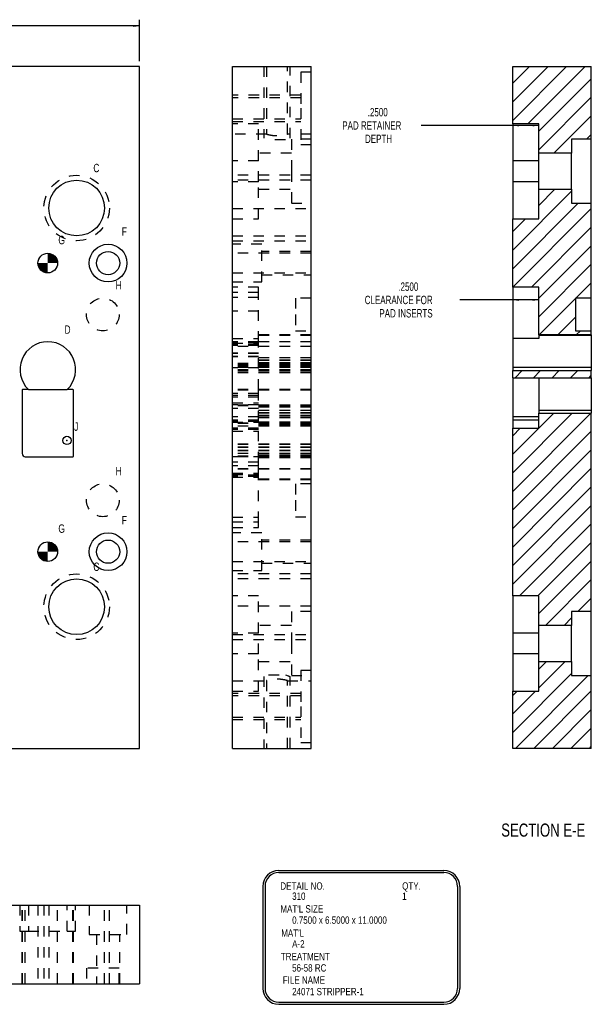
# Model space of a CAD drawing. Header units: inches. Extents: x 1880 to 2363, y -453 to -54.
# Tile 1004 of 1056: x 2233.18 to 2238.63, y -300.63 to -291.25. Entities that reach past the tile are written whole.
import ezdxf

# ---------------------------------------------------------------- set-up
doc = ezdxf.new("R2010")
doc.units = ezdxf.units.IN
doc.header["$LTSCALE"] = 0.5
doc.header["$MEASUREMENT"] = 0
doc.linetypes.add('HIDDEN', pattern=[0.225, 0.15, -0.075])
for name, color, linetype in [('SID-M-D', 42, 'Continuous'), ('SID-M-F', 202, 'Continuous'), ('SID-M-H', 4, 'HIDDEN'), ('SID-M-M', 233, 'Continuous'), ('SID-M-S', 105, 'Continuous')]:
    doc.layers.add(name, color=color, linetype=linetype)
doc.styles.add('SLDTEXTSTYLE0', font='TXT', dxfattribs={"width": 0.595745})

msp = doc.modelspace()

# ---------------------------------------------------------------- hatches: boundary and pattern name
at = {"layer": 'SID-M-F'}
h = msp.add_hatch(color=256, dxfattribs=at)
edge = h.paths.add_edge_path(flags=0)
edge.add_arc((2233.4447, -293.56686), 0.09375, 0, 90)
edge.add_line((2233.4447, -293.47311), (2233.4447, -293.56686))
edge.add_line((2233.4447, -293.56686), (2233.53845, -293.56686))
h = msp.add_hatch(color=256, dxfattribs=at)
edge = h.paths.add_edge_path(flags=0)
edge.add_arc((2233.4447, -293.56686), 0.09375, 180, 270)
edge.add_line((2233.4447, -293.66061), (2233.4447, -293.56686))
edge.add_line((2233.4447, -293.56686), (2233.35095, -293.56686))
h = msp.add_hatch(color=256, dxfattribs=at)
edge = h.paths.add_edge_path(flags=0)
edge.add_arc((2233.4447, -296.31686), 0.09375, 0, 90)
edge.add_line((2233.4447, -296.22311), (2233.4447, -296.31686))
edge.add_line((2233.4447, -296.31686), (2233.53845, -296.31686))
h = msp.add_hatch(color=256, dxfattribs=at)
edge = h.paths.add_edge_path(flags=0)
edge.add_arc((2233.4447, -296.31686), 0.09375, 180, 270)
edge.add_line((2233.4447, -296.41061), (2233.4447, -296.31686))
edge.add_line((2233.4447, -296.31686), (2233.35095, -296.31686))

# ---------------------------------------------------------------- linework, layer by layer
at = {"color": 0, "linetype": 'Continuous', "lineweight": 0}
for centre in [(2233.4447, -293.56686), (2233.4447, -296.31686)]:
    msp.add_circle(centre, 0.09375, dxfattribs=at)
at = {"layer": 'SID-M-D'}
for p, q in [((2234.3197, -291.30727), (2229.48487, -291.30727)), ((2234.3197, -291.64186), (2234.3197, -291.24727)), ((2237.87948, -292.25513), (2237.00548, -292.25513)), ((2238.12948, -292.25513), (2237.87948, -292.25513)), ((2237.87948, -293.91768), (2237.37467, -293.91768)), ((2238.12948, -293.91768), (2237.87948, -293.91768))]:
    msp.add_line(p, q, dxfattribs=at)
for points in [[(2234.3197, -291.30727), (2234.2597, -291.29804), (2234.2597, -291.31651)], [(2237.87948, -292.25513), (2237.93948, -292.26436), (2237.93948, -292.2459)], [(2238.12948, -292.25513), (2238.06948, -292.2459), (2238.06948, -292.26436)], [(2237.87948, -293.91768), (2237.93948, -293.92691), (2237.93948, -293.90845)], [(2238.12948, -293.91768), (2238.06948, -293.90845), (2238.06948, -293.92691)]]:
    msp.add_solid(points, dxfattribs=at)
at = {"layer": 'SID-M-F', "linetype": 'Continuous'}
for p, q in [((2237.87948, -291.85296), (2238.04058, -291.69186)), ((2237.87948, -292.02974), (2238.21736, -291.69186)), ((2237.87948, -292.20652), (2238.39414, -291.69186)), ((2238.02441, -292.23836), (2238.57091, -291.69186)), ((2238.12948, -292.31007), (2238.62948, -291.81007)), ((2238.12948, -292.48685), (2238.62948, -291.98685)), ((2238.27324, -292.51986), (2238.62948, -292.16362)), ((2238.58252, -292.38736), (2238.62948, -292.3404)), ((2237.87948, -293.44395), (2238.44148, -292.88195)), ((2238.12948, -293.01718), (2238.2828, -292.86386)), ((2237.87948, -293.62073), (2238.50385, -292.99636)), ((2237.88063, -293.79636), (2238.62948, -293.04751)), ((2237.87948, -293.26718), (2238.0013, -293.14536)), ((2238.0574, -293.79636), (2238.62948, -293.22428)), ((2238.12948, -293.90106), (2238.62948, -293.40106)), ((2238.12948, -294.07784), (2238.62948, -293.57784)), ((2238.48157, -293.90252), (2238.62948, -293.75461)), ((2238.13223, -294.25186), (2238.47948, -293.90461)), ((2238.30901, -294.25186), (2238.47948, -294.08139)), ((2238.48579, -294.25186), (2238.52665, -294.211)), ((2237.90174, -294.65913), (2237.96901, -294.59186)), ((2238.07852, -294.65913), (2238.14579, -294.59186)), ((2238.25529, -294.65913), (2238.32256, -294.59186)), ((2238.43207, -294.65913), (2238.49934, -294.59186)), ((2238.60885, -294.65913), (2238.62948, -294.6385)), ((2237.87948, -295.56527), (2238.44789, -294.99686)), ((2237.87948, -295.74205), (2238.62467, -294.99686)), ((2238.12948, -295.1385), (2238.27112, -294.99686)), ((2237.87948, -295.21172), (2237.95184, -295.13936)), ((2237.87948, -295.3885), (2238.12862, -295.13936)), ((2237.87948, -295.91883), (2238.62948, -295.16883)), ((2237.87948, -296.0956), (2238.62948, -295.3456)), ((2237.87948, -296.27238), (2238.62948, -295.52238)), ((2237.87948, -296.44916), (2238.62948, -295.69916)), ((2237.87948, -296.62593), (2238.62948, -295.87593)), ((2237.94383, -296.73836), (2238.62948, -296.05271)), ((2238.12061, -296.73836), (2238.62948, -296.22949)), ((2238.12948, -296.90626), (2238.62948, -296.40626)), ((2238.19266, -297.01986), (2238.62948, -296.58304)), ((2238.50194, -296.88736), (2238.62948, -296.75982)), ((2238.36944, -297.01986), (2238.44148, -296.94782)), ((2238.12948, -297.43659), (2238.20221, -297.36386)), ((2238.12948, -297.61337), (2238.37899, -297.36386)), ((2237.87948, -298.04015), (2238.44148, -297.47815)), ((2237.90454, -298.19186), (2238.60004, -297.49636)), ((2237.87948, -297.68659), (2237.92071, -297.64536)), ((2237.87948, -297.86337), (2238.09749, -297.64536)), ((2238.08132, -298.19186), (2238.62948, -297.6437)), ((2238.2581, -298.19186), (2238.62948, -297.82048)), ((2238.43487, -298.19186), (2238.62948, -297.99725)), ((2238.61165, -298.19186), (2238.62948, -298.17403))]:
    msp.add_line(p, q, dxfattribs=at)
at = {"layer": 'SID-M-H'}
for p, q in [((2235.50598, -291.69186), (2235.50598, -292.37754)), ((2235.53048, -291.69186), (2235.53048, -292.3379)), ((2235.73148, -292.33756), (2235.73148, -291.69186)), ((2235.75598, -292.37754), (2235.75598, -291.69186)), ((2235.85948, -291.74811), (2235.85948, -292.09186)), ((2235.95598, -291.74811), (2235.85948, -291.74811)), ((2235.85948, -291.96686), (2235.20598, -291.96686)), ((2235.85948, -291.99136), (2235.20598, -291.99136)), ((2235.85948, -292.09186), (2235.85948, -292.43561)), ((2235.20598, -292.19236), (2235.85948, -292.19236)), ((2235.20598, -292.21686), (2235.85948, -292.21686)), ((2235.45598, -292.23836), (2235.20598, -292.23836)), ((2235.45598, -292.59186), (2235.45598, -292.23836)), ((2235.53181, -292.33753), (2235.20598, -292.33753)), ((2235.53684, -292.33925), (2235.53199, -292.33795)), ((2235.95598, -292.33753), (2235.73137, -292.33753)), ((2235.75434, -292.37754), (2235.75484, -292.37735)), ((2235.76798, -292.38736), (2235.76798, -292.69186)), ((2235.95598, -292.38736), (2235.76798, -292.38736)), ((2235.85948, -292.43561), (2235.95598, -292.43561)), ((2235.76798, -292.51986), (2235.45598, -292.51986)), ((2235.45598, -292.59186), (2235.20598, -292.59186)), ((2235.45598, -292.59186), (2235.20598, -292.59186)), ((2235.45598, -292.59186), (2235.20598, -292.59186)), ((2235.45598, -292.59186), (2235.20598, -292.59186)), ((2235.45598, -292.59186), (2235.20598, -292.59186)), ((2235.45598, -292.59186), (2235.20598, -292.59186)), ((2235.45598, -292.59186), (2235.20598, -292.59186)), ((2235.45598, -292.59186), (2235.20598, -292.59186)), ((2235.45598, -292.59186), (2235.20598, -292.59186)), ((2235.45598, -292.59186), (2235.20598, -292.59186)), ((2235.45598, -292.79186), (2235.45598, -292.59186)), ((2235.95598, -292.72936), (2235.20598, -292.72936)), ((2235.76798, -292.69186), (2235.76798, -292.99636)), ((2235.95598, -292.77621), (2235.20598, -292.77621)), ((2235.45598, -292.79186), (2235.20598, -292.79186)), ((2235.45598, -292.79186), (2235.20598, -292.79186)), ((2235.45598, -292.79186), (2235.20598, -292.79186)), ((2235.45598, -292.79186), (2235.20598, -292.79186)), ((2235.45598, -292.79186), (2235.20598, -292.79186)), ((2235.45598, -292.79186), (2235.20598, -292.79186)), ((2235.45598, -292.79186), (2235.20598, -292.79186)), ((2235.45598, -292.79186), (2235.20598, -292.79186)), ((2235.45598, -292.79186), (2235.20598, -292.79186)), ((2235.45598, -292.79186), (2235.20598, -292.79186)), ((2235.45598, -293.14536), (2235.45598, -292.79186)), ((2235.45598, -292.86386), (2235.76798, -292.86386)), ((2235.76798, -292.99636), (2235.95598, -292.99636)), ((2235.20598, -293.04619), (2235.95598, -293.04619)), ((2235.20598, -293.14536), (2235.45598, -293.14536)), ((2235.20598, -293.30751), (2235.95598, -293.30751)), ((2235.20598, -293.35436), (2235.95598, -293.35436)), ((2235.48598, -293.38736), (2235.20598, -293.38736)), ((2235.48598, -293.74636), (2235.48598, -293.38736)), ((2235.95598, -293.47311), (2235.20598, -293.47311)), ((2235.95598, -293.45636), (2235.48598, -293.45636)), ((2235.20598, -293.66061), (2235.95598, -293.66061)), ((2235.48598, -293.67736), (2235.95598, -293.67736)), ((2235.20598, -293.74636), (2235.48598, -293.74636)), ((2235.45598, -293.79636), (2235.20598, -293.79636)), ((2235.45598, -293.84726), (2235.20598, -293.84726)), ((2235.45598, -293.84726), (2235.45598, -293.79636)), ((2235.45598, -294.31636), (2235.45598, -293.84726)), ((2235.45598, -293.89386), (2235.20598, -293.89386)), ((2235.45598, -293.8957), (2235.20598, -293.8957)), ((2235.80598, -293.90051), (2235.80598, -294.05676)), ((2235.95598, -293.90051), (2235.80598, -293.90051)), ((2235.45598, -294.02636), (2235.20598, -294.02636)), ((2235.80598, -294.05676), (2235.80598, -294.21301)), ((2235.80598, -294.21301), (2235.95598, -294.21301)), ((2235.20598, -294.28427), (2235.45598, -294.28427)), ((2235.45598, -294.31636), (2235.20598, -294.31636)), ((2235.45598, -294.32186), (2235.20598, -294.32186)), ((2235.45598, -294.3237), (2235.20598, -294.3237)), ((2235.20598, -294.33087), (2235.45598, -294.33087)), ((2235.45598, -294.33898), (2235.20598, -294.33898)), ((2235.45598, -294.33898), (2235.20598, -294.33898)), ((2235.95598, -294.25186), (2235.45598, -294.25186)), ((2235.95598, -294.25686), (2235.45598, -294.25686)), ((2235.95598, -294.25686), (2235.45598, -294.25686)), ((2235.45598, -294.77186), (2235.45598, -294.31636)), ((2235.95598, -294.31776), (2235.45598, -294.31776)), ((2235.45598, -294.34936), (2235.20598, -294.34936)), ((2235.45598, -294.3512), (2235.20598, -294.3512)), ((2235.95598, -294.36276), (2235.20598, -294.36276)), ((2235.95598, -294.36276), (2235.20598, -294.36276)), ((2235.45598, -294.4253), (2235.20598, -294.4253)), ((2235.45598, -294.4253), (2235.20598, -294.4253)), ((2235.45598, -294.42714), (2235.20598, -294.42714)), ((2235.45598, -294.42714), (2235.20598, -294.42714)), ((2235.45598, -294.45805), (2235.20598, -294.45805)), ((2235.45598, -294.45805), (2235.20598, -294.45805)), ((2235.45598, -294.4599), (2235.20598, -294.4599)), ((2235.45598, -294.4599), (2235.20598, -294.4599)), ((2235.95598, -294.52436), (2235.20598, -294.52436)), ((2235.95598, -294.47015), (2235.45598, -294.47015)), ((2235.95598, -294.49186), (2235.45598, -294.49186)), ((2235.95598, -294.49515), (2235.45598, -294.49515)), ((2235.95598, -294.49515), (2235.45598, -294.49515)), ((2235.95598, -294.49515), (2235.45598, -294.49515)), ((2235.95598, -294.49515), (2235.45598, -294.49515)), ((2235.95598, -294.51686), (2235.45598, -294.51686)), ((2235.95598, -294.51686), (2235.45598, -294.51686)), ((2235.95598, -294.51686), (2235.45598, -294.51686)), ((2235.95598, -294.51686), (2235.45598, -294.51686)), ((2235.95598, -294.53686), (2235.20598, -294.53686)), ((2235.95598, -294.54686), (2235.20598, -294.54686)), ((2235.95598, -294.55186), (2235.20598, -294.55186)), ((2235.95598, -294.55186), (2235.20598, -294.55186)), ((2235.95598, -294.5532), (2235.20598, -294.5532)), ((2235.95598, -294.55466), (2235.20598, -294.55466)), ((2235.95598, -294.5582), (2235.20598, -294.5582)), ((2235.95598, -294.55936), (2235.20598, -294.55936)), ((2235.95598, -294.55936), (2235.20598, -294.55936)), ((2235.95598, -294.55936), (2235.20598, -294.55936)), ((2235.95598, -294.55936), (2235.20598, -294.55936)), ((2235.95598, -294.56186), (2235.20598, -294.56186)), ((2235.95598, -294.56186), (2235.20598, -294.56186)), ((2235.95598, -294.56186), (2235.20598, -294.56186)), ((2235.45598, -294.56636), (2235.20598, -294.56636)), ((2235.95598, -294.58466), (2235.20598, -294.58466)), ((2235.95598, -294.58686), (2235.20598, -294.58686)), ((2235.95598, -294.5882), (2235.20598, -294.5882)), ((2235.95598, -294.59186), (2235.20598, -294.59186)), ((2235.95598, -294.60526), (2235.20598, -294.60526)), ((2235.95598, -294.60526), (2235.20598, -294.60526)), ((2235.95598, -294.61276), (2235.20598, -294.61276)), ((2235.95598, -294.77186), (2235.20598, -294.77186)), ((2235.95598, -294.77686), (2235.20598, -294.77686)), ((2235.95598, -294.77686), (2235.20598, -294.77686)), ((2235.45598, -295.07571), (2235.45598, -294.77186)), ((2235.45598, -294.81097), (2235.20598, -294.81097)), ((2235.45598, -294.82903), (2235.20598, -294.82903)), ((2235.45598, -294.82903), (2235.20598, -294.82903)), ((2235.45598, -294.84347), (2235.20598, -294.84347)), ((2235.20598, -294.89934), (2235.45598, -294.89934)), ((2235.45598, -294.91741), (2235.20598, -294.91741)), ((2235.45598, -294.91741), (2235.20598, -294.91741)), ((2235.95598, -294.92186), (2235.20598, -294.92186)), ((2235.95598, -294.92186), (2235.20598, -294.92186)), ((2235.95598, -294.92686), (2235.20598, -294.92686)), ((2235.45598, -294.95257), (2235.20598, -294.95257)), ((2235.45598, -294.95257), (2235.20598, -294.95257)), ((2235.95598, -294.9332), (2235.45598, -294.9332)), ((2235.95598, -294.9332), (2235.45598, -294.9332)), ((2235.95598, -294.9382), (2235.45598, -294.9382)), ((2235.95598, -294.97186), (2235.45598, -294.97186)), ((2235.95598, -294.97186), (2235.45598, -294.97186)), ((2235.95598, -294.97186), (2235.45598, -294.97186)), ((2235.95598, -294.97186), (2235.45598, -294.97186)), ((2235.95598, -294.99515), (2235.45598, -294.99515)), ((2235.95598, -294.99515), (2235.45598, -294.99515)), ((2235.95598, -294.99515), (2235.45598, -294.99515)), ((2235.95598, -294.99515), (2235.45598, -294.99515)), ((2235.95598, -294.99597), (2235.45598, -294.99597)), ((2235.95598, -294.99686), (2235.45598, -294.99686)), ((2235.45598, -295.03066), (2235.20598, -295.03066)), ((2235.45598, -295.03066), (2235.20598, -295.03066)), ((2235.45598, -295.03251), (2235.20598, -295.03251)), ((2235.45598, -295.03251), (2235.20598, -295.03251)), ((2235.45598, -295.06342), (2235.20598, -295.06342)), ((2235.45598, -295.06342), (2235.20598, -295.06342)), ((2235.45598, -295.06526), (2235.20598, -295.06526)), ((2235.45598, -295.06526), (2235.20598, -295.06526)), ((2235.45598, -295.07036), (2235.20598, -295.07036)), ((2235.45598, -295.07571), (2235.20598, -295.07571)), ((2235.20598, -295.08286), (2235.45598, -295.08286)), ((2235.95598, -295.02015), (2235.45598, -295.02015)), ((2235.95598, -295.02097), (2235.45598, -295.02097)), ((2235.95598, -295.02097), (2235.45598, -295.02097)), ((2235.95598, -295.02097), (2235.45598, -295.02097)), ((2235.95598, -295.02097), (2235.45598, -295.02097)), ((2235.95598, -295.03686), (2235.45598, -295.03686)), ((2235.95598, -295.04186), (2235.45598, -295.04186)), ((2235.95598, -295.04186), (2235.45598, -295.04186)), ((2235.95598, -295.04186), (2235.45598, -295.04186)), ((2235.95598, -295.04186), (2235.45598, -295.04186)), ((2235.45598, -295.46438), (2235.45598, -295.07571)), ((2235.95598, -295.08186), (2235.45598, -295.08186)), ((2235.95598, -295.08186), (2235.45598, -295.08186)), ((2235.95598, -295.08936), (2235.45598, -295.08936)), ((2235.95598, -295.08936), (2235.45598, -295.08936)), ((2235.95598, -295.08936), (2235.45598, -295.08936)), ((2235.95598, -295.08936), (2235.45598, -295.08936)), ((2235.95598, -295.09186), (2235.20598, -295.09186)), ((2235.95598, -295.09686), (2235.20598, -295.09686)), ((2235.95598, -295.12186), (2235.20598, -295.12186)), ((2235.45598, -295.13936), (2235.20598, -295.13936)), ((2235.45598, -295.1412), (2235.20598, -295.1412)), ((2235.45598, -295.15158), (2235.20598, -295.15158)), ((2235.45598, -295.15158), (2235.20598, -295.15158)), ((2235.45598, -295.15342), (2235.20598, -295.15342)), ((2235.45598, -295.15342), (2235.20598, -295.15342)), ((2235.20598, -295.16686), (2235.45598, -295.16686)), ((2235.20598, -295.1687), (2235.45598, -295.1687)), ((2235.95598, -295.09686), (2235.45598, -295.09686)), ((2235.95598, -295.10936), (2235.45598, -295.10936)), ((2235.95598, -295.29186), (2235.20598, -295.29186)), ((2235.95598, -295.29686), (2235.20598, -295.29686)), ((2235.95598, -295.32186), (2235.20598, -295.32186)), ((2235.95598, -295.32186), (2235.20598, -295.32186)), ((2235.95598, -295.32186), (2235.20598, -295.32186)), ((2235.95598, -295.32539), (2235.20598, -295.32539)), ((2235.95598, -295.32539), (2235.20598, -295.32539)), ((2235.95598, -295.35186), (2235.20598, -295.35186)), ((2235.95598, -295.35186), (2235.20598, -295.35186)), ((2235.95598, -295.35539), (2235.20598, -295.35539)), ((2235.95598, -295.35539), (2235.20598, -295.35539)), ((2235.95598, -295.35686), (2235.20598, -295.35686)), ((2235.95598, -295.38186), (2235.20598, -295.38186)), ((2235.95598, -295.40686), (2235.20598, -295.40686)), ((2235.20598, -295.4087), (2235.45598, -295.4087)), ((2235.95598, -295.41186), (2235.20598, -295.41186)), ((2235.45598, -295.46438), (2235.20598, -295.46438)), ((2235.45598, -295.46438), (2235.20598, -295.46438)), ((2235.95598, -295.39597), (2235.45598, -295.39597)), ((2235.95598, -295.39597), (2235.45598, -295.39597)), ((2235.95598, -295.39597), (2235.45598, -295.39597)), ((2235.95598, -295.39597), (2235.45598, -295.39597)), ((2235.95598, -295.42097), (2235.45598, -295.42097)), ((2235.45598, -295.49953), (2235.45598, -295.46438)), ((2235.45598, -295.49953), (2235.20598, -295.49953)), ((2235.45598, -295.49953), (2235.20598, -295.49953)), ((2235.95598, -295.52686), (2235.20598, -295.52686)), ((2235.95598, -295.52686), (2235.20598, -295.52686)), ((2235.95598, -295.53186), (2235.20598, -295.53186)), ((2235.45598, -295.60597), (2235.45598, -295.49953)), ((2235.20598, -295.56736), (2235.45598, -295.56736)), ((2235.20598, -295.57544), (2235.45598, -295.57544)), ((2235.20598, -295.57986), (2235.45598, -295.57986)), ((2235.45598, -295.58792), (2235.20598, -295.58792)), ((2235.45598, -295.58792), (2235.20598, -295.58792)), ((2235.45598, -295.59945), (2235.20598, -295.59945)), ((2235.20598, -295.60597), (2235.45598, -295.60597)), ((2235.45598, -296.03397), (2235.45598, -295.60597)), ((2235.95598, -295.62686), (2235.45598, -295.62686)), ((2235.95598, -295.62686), (2235.45598, -295.62686)), ((2235.95598, -295.63186), (2235.45598, -295.63186)), ((2235.80598, -295.67071), (2235.80598, -295.82696)), ((2235.95598, -295.67071), (2235.80598, -295.67071)), ((2235.80598, -295.82696), (2235.80598, -295.98321)), ((2235.20598, -295.98736), (2235.45598, -295.98736)), ((2235.80598, -295.98321), (2235.95598, -295.98321)), ((2235.20598, -296.03397), (2235.45598, -296.03397)), ((2235.20598, -296.08736), (2235.45598, -296.08736)), ((2235.45598, -296.08736), (2235.45598, -296.03397)), ((2235.48598, -296.13736), (2235.20598, -296.13736)), ((2235.48598, -296.49636), (2235.48598, -296.13736)), ((2235.95598, -296.20636), (2235.48598, -296.20636)), ((2235.95598, -296.22311), (2235.20598, -296.22311)), ((2235.20598, -296.41061), (2235.95598, -296.41061)), ((2235.20598, -296.49636), (2235.48598, -296.49636)), ((2235.48598, -296.42736), (2235.95598, -296.42736)), ((2235.95598, -296.52936), (2235.20598, -296.52936)), ((2235.95598, -296.57621), (2235.20598, -296.57621)), ((2235.45598, -296.73836), (2235.20598, -296.73836)), ((2235.45598, -297.09186), (2235.45598, -296.73836)), ((2235.95598, -296.83753), (2235.20598, -296.83753)), ((2235.76798, -296.88736), (2235.76798, -297.19186)), ((2235.95598, -296.88736), (2235.76798, -296.88736)), ((2235.76798, -297.01986), (2235.45598, -297.01986)), ((2235.45598, -297.09186), (2235.20598, -297.09186)), ((2235.45598, -297.09186), (2235.20598, -297.09186)), ((2235.45598, -297.09186), (2235.20598, -297.09186)), ((2235.45598, -297.09186), (2235.20598, -297.09186)), ((2235.45598, -297.09186), (2235.20598, -297.09186)), ((2235.45598, -297.09186), (2235.20598, -297.09186)), ((2235.45598, -297.09186), (2235.20598, -297.09186)), ((2235.45598, -297.09186), (2235.20598, -297.09186)), ((2235.45598, -297.09186), (2235.20598, -297.09186)), ((2235.45598, -297.09186), (2235.20598, -297.09186)), ((2235.20598, -297.10751), (2235.95598, -297.10751)), ((2235.20598, -297.15436), (2235.95598, -297.15436)), ((2235.45598, -297.29186), (2235.45598, -297.09186)), ((2235.76798, -297.19186), (2235.76798, -297.49636)), ((2235.45598, -297.29186), (2235.20598, -297.29186)), ((2235.45598, -297.29186), (2235.20598, -297.29186)), ((2235.45598, -297.29186), (2235.20598, -297.29186)), ((2235.45598, -297.29186), (2235.20598, -297.29186)), ((2235.45598, -297.29186), (2235.20598, -297.29186)), ((2235.45598, -297.29186), (2235.20598, -297.29186)), ((2235.45598, -297.29186), (2235.20598, -297.29186)), ((2235.45598, -297.29186), (2235.20598, -297.29186)), ((2235.45598, -297.29186), (2235.20598, -297.29186)), ((2235.45598, -297.29186), (2235.20598, -297.29186)), ((2235.45598, -297.64536), (2235.45598, -297.29186)), ((2235.45598, -297.36386), (2235.76798, -297.36386)), ((2235.50598, -297.50617), (2235.50598, -298.19186)), ((2235.50762, -297.50617), (2235.50712, -297.50637)), ((2235.71113, -297.49186), (2235.7384, -297.50026)), ((2235.75598, -298.19186), (2235.75598, -297.50617)), ((2235.76798, -297.49636), (2235.95598, -297.49636)), ((2235.85948, -297.44811), (2235.85948, -297.79186)), ((2235.95598, -297.44811), (2235.85948, -297.44811)), ((2235.20598, -297.54619), (2235.53059, -297.54619)), ((2235.53048, -297.54616), (2235.53048, -298.19186)), ((2235.72512, -297.54447), (2235.72997, -297.54576)), ((2235.73015, -297.54619), (2235.95598, -297.54619)), ((2235.73148, -298.19186), (2235.73148, -297.54581)), ((2235.20598, -297.64536), (2235.45598, -297.64536)), ((2235.85948, -297.66686), (2235.20598, -297.66686)), ((2235.85948, -297.69136), (2235.20598, -297.69136)), ((2235.85948, -297.79186), (2235.85948, -298.13561)), ((2235.20598, -297.89236), (2235.85948, -297.89236)), ((2235.20598, -297.91686), (2235.85948, -297.91686)), ((2235.85948, -298.13561), (2235.95598, -298.13561)), ((2233.1792, -299.68449), (2233.1792, -299.93449)), ((2233.1997, -300.43449), (2233.1997, -299.68449)), ((2233.2047, -300.43449), (2233.2047, -299.68449)), ((2233.2297, -300.43449), (2233.2297, -299.68449)), ((2233.25926, -299.68449), (2233.25926, -299.93449)), ((2233.35095, -299.68449), (2233.35095, -300.43449)), ((2233.4072, -299.68449), (2233.4072, -300.43449)), ((2233.45405, -299.68449), (2233.45405, -300.43449)), ((2233.53845, -300.43449), (2233.53845, -299.68449)), ((2233.63015, -299.93449), (2233.63015, -299.68449)), ((2233.6847, -300.43449), (2233.6847, -299.68449)), ((2233.6847, -300.43449), (2233.6847, -299.68449)), ((2233.6897, -300.43449), (2233.6897, -299.68449)), ((2233.7102, -299.93449), (2233.7102, -299.68449)), ((2233.8402, -299.68449), (2233.8402, -299.96449)), ((2233.98535, -300.43449), (2233.98535, -299.68449)), ((2234.0322, -300.43449), (2234.0322, -299.68449)), ((2234.1992, -299.96449), (2234.1992, -299.68449)), ((2233.1792, -299.93449), (2233.25926, -299.93449)), ((2233.25926, -299.93449), (2233.63015, -299.93449)), ((2233.63015, -299.93449), (2233.7102, -299.93449)), ((2233.8402, -299.96449), (2234.1992, -299.96449)), ((2233.9092, -299.96449), (2233.9092, -300.43449)), ((2234.1302, -300.43449), (2234.1302, -299.96449)), ((2234.12595, -300.28449), (2233.81345, -300.28449)), ((2233.81345, -300.28449), (2233.81345, -300.43449)), ((2234.12595, -300.43449), (2234.12595, -300.28449))]:
    msp.add_line(p, q, dxfattribs=at)
for centre, radius in [((2233.7197, -293.04186), 0.3125), ((2233.9697, -294.05676), 0.15625), ((2233.9697, -295.82696), 0.15625), ((2233.7197, -296.84186), 0.3125)]:
    msp.add_circle(centre, radius, dxfattribs=at)
for points, knots in [([(2235.53181, -292.3379), (2235.53153, -292.33782), (2235.53064, -292.33757), (2235.54061, -292.34037), (2235.56025, -292.34506), (2235.58862, -292.34993), (2235.62185, -292.35253), (2235.6556, -292.3517), (2235.68619, -292.34799), (2235.71126, -292.34292), (2235.72765, -292.33864), (2235.73382, -292.33687), (2235.72857, -292.33833), (2235.72599, -292.33904)], [0, 0, 0, 0, 0.0438175, 0.1373774, 0.2322226, 0.3302471, 0.4281759, 0.5225337, 0.6155327, 0.7113671, 0.8099002, 0.9068722, 1, 1, 1, 1]), ([(2235.71113, -292.39186), (2235.69332, -292.39186), (2235.67361, -292.39186), (2235.65262, -292.39186), (2235.63098, -292.39186), (2235.60934, -292.39186), (2235.58835, -292.39186), (2235.56864, -292.39186), (2235.55082, -292.39186), (2235.55662, -292.39186), (2235.55082, -292.39186)], [0, 0, 0, 0, 0.1249828, 0.2499853, 0.3749877, 0.4999902, 0.6249926, 0.7499951, 0.8749975, 1, 1, 1, 1]), ([(2235.55081, -297.49186), (2235.56864, -297.49186), (2235.58835, -297.49186), (2235.60934, -297.49186), (2235.63098, -297.49186), (2235.65262, -297.49186), (2235.67361, -297.49186), (2235.69332, -297.49186), (2235.71113, -297.49186), (2235.70534, -297.49186), (2235.71113, -297.49186)], [0, 0, 0, 0, 0.1250696, 0.2500596, 0.3750497, 0.5000398, 0.6250298, 0.7500199, 0.8750099, 1, 1, 1, 1]), ([(2235.73839, -297.50026), (2235.75362, -297.50589), (2235.75434, -297.50617), (2235.75458, -297.50625), (2235.75434, -297.50617)], [0, 0, 0, 0, 0.6394271, 1, 1, 1, 1]), ([(2235.73015, -297.54581), (2235.73043, -297.54589), (2235.73132, -297.54614), (2235.72135, -297.54334), (2235.70171, -297.53866), (2235.67334, -297.53378), (2235.64011, -297.53119), (2235.60638, -297.53201), (2235.57572, -297.53574), (2235.55088, -297.54074), (2235.53374, -297.54524), (2235.53162, -297.54586), (2235.53059, -297.54616)], [0, 0, 0, 0, 0.0484173, 0.1517989, 0.2566006, 0.3649154, 0.4731244, 0.5773877, 0.6801494, 0.7860442, 0.894921, 1, 1, 1, 1])]:
    msp.add_open_spline(points, degree=3, knots=knots, dxfattribs=at)
at = {"layer": 'SID-M-M'}
for p, q in [((2235.64798, -299.35475), (2237.22247, -299.35475)), ((2235.64798, -299.35475), (2237.22247, -299.35475)), ((2235.64798, -299.37475), (2237.22247, -299.37475)), ((2235.49673, -299.506), (2235.49673, -300.47889)), ((2235.49673, -299.506), (2235.49673, -300.47889)), ((2235.51673, -299.506), (2235.51673, -300.47889)), ((2237.35372, -299.506), (2237.35372, -300.47889)), ((2237.37372, -299.506), (2237.37372, -300.47889)), ((2237.37372, -299.506), (2237.37372, -300.47889)), ((2235.64798, -300.61014), (2237.22247, -300.61014)), ((2235.64798, -300.63014), (2237.22247, -300.63014)), ((2235.64798, -300.63014), (2237.22247, -300.63014))]:
    msp.add_line(p, q, dxfattribs=at)
msp.add_circle((2233.6272, -295.25686), 0.03937, dxfattribs=at)
for centre, radius, start, end in [((2235.64798, -299.506), 0.15125, 90, 180), ((2235.64798, -299.506), 0.13125, 90, 180), ((2237.22247, -299.506), 0.15125, 0, 90), ((2237.22247, -299.506), 0.15125, 0, 90), ((2237.22247, -299.506), 0.13125, 0, 90), ((2235.64798, -300.47889), 0.15125, 180, 270), ((2235.64798, -300.47889), 0.15125, 180, 270), ((2235.64798, -300.47889), 0.13125, 180, 270), ((2237.22247, -300.47889), 0.15125, 270, 0), ((2237.22247, -300.47889), 0.13125, 270, 0), ((2237.22247, -300.47889), 0.15125, 270, 0)]:
    msp.add_arc(centre, radius, start, end, dxfattribs=at)
msp.add_point((2233.6272, -295.25686), dxfattribs=at)
at = {"layer": 'SID-M-S'}
for p, q in [((2234.3197, -291.69186), (2223.3197, -291.69186)), ((2234.3197, -298.19186), (2234.3197, -291.69186)), ((2235.20598, -298.19186), (2235.20598, -291.69186)), ((2235.20598, -291.69186), (2235.95598, -291.69186)), ((2235.95598, -298.19186), (2235.95598, -291.69186)), ((2237.87948, -292.23836), (2237.87948, -291.69186)), ((2237.87948, -291.69186), (2238.62948, -291.69186)), ((2238.62948, -292.38736), (2238.62948, -291.69186)), ((2238.12948, -292.23836), (2237.87948, -292.23836)), ((2237.87948, -292.23836), (2237.87948, -292.59186)), ((2238.12948, -292.51986), (2238.12948, -292.23836)), ((2238.62948, -292.38736), (2238.44148, -292.38736)), ((2238.44148, -292.38736), (2238.44148, -292.51986)), ((2238.62948, -292.99636), (2238.62948, -292.38736)), ((2238.44148, -292.51986), (2238.12948, -292.51986)), ((2238.12948, -292.86386), (2238.12948, -292.51986)), ((2238.44148, -292.86386), (2238.44148, -292.51986)), ((2238.12948, -292.59186), (2237.87948, -292.59186)), ((2237.87948, -292.59186), (2237.87948, -292.79186)), ((2238.12948, -292.79186), (2237.87948, -292.79186)), ((2237.87948, -292.79186), (2237.87948, -293.14536)), ((2238.12948, -293.14536), (2238.12948, -292.86386)), ((2238.12948, -292.86386), (2238.44148, -292.86386)), ((2238.44148, -292.86386), (2238.44148, -292.99636)), ((2238.44148, -292.99636), (2238.62948, -292.99636)), ((2238.62948, -293.90252), (2238.62948, -292.99636)), ((2237.87948, -293.14536), (2238.12948, -293.14536)), ((2237.87948, -293.79636), (2237.87948, -293.14536)), ((2238.12948, -293.79636), (2237.87948, -293.79636)), ((2237.87948, -293.79636), (2237.87948, -294.28427)), ((2238.12948, -294.25186), (2238.12948, -293.79636)), ((2238.62948, -293.90252), (2238.47948, -293.90252)), ((2238.47948, -293.90252), (2238.47948, -294.211)), ((2238.62948, -294.211), (2238.62948, -293.90252)), ((2238.47948, -294.211), (2238.62948, -294.211)), ((2238.62948, -294.25186), (2238.62948, -294.211)), ((2238.12948, -294.28427), (2237.87948, -294.28427)), ((2237.87948, -294.28427), (2237.87948, -294.56186)), ((2238.62948, -294.25186), (2238.12948, -294.25186)), ((2238.12948, -294.25186), (2238.12948, -294.25686)), ((2238.62948, -294.25686), (2238.12948, -294.25686)), ((2238.12948, -294.25686), (2238.12948, -294.28427)), ((2238.62948, -294.25186), (2238.62948, -294.25686)), ((2238.62948, -294.25686), (2238.62948, -294.56186)), ((2238.62948, -294.56186), (2237.87948, -294.56186)), ((2237.87948, -294.56186), (2237.87948, -294.59186)), ((2237.87948, -294.65913), (2237.87948, -294.59186)), ((2237.87948, -294.59186), (2238.62948, -294.59186)), ((2238.62948, -294.56186), (2238.62948, -294.59186)), ((2238.62948, -294.65913), (2238.62948, -294.59186)), ((2237.87948, -294.65913), (2238.62948, -294.65913)), ((2237.87948, -294.65913), (2237.87948, -295.03066)), ((2238.12948, -294.65913), (2238.12948, -294.97186)), ((2238.62948, -294.65913), (2238.62948, -294.97186)), ((2233.1997, -294.77686), (2233.1997, -295.38186)), ((2233.25926, -294.77186), (2233.2047, -294.77186)), ((2233.25926, -294.77186), (2233.63015, -294.77186)), ((2233.6847, -294.77186), (2233.63015, -294.77186)), ((2233.6897, -295.40686), (2233.6897, -294.77686)), ((2238.62948, -294.97186), (2238.12948, -294.97186)), ((2238.12948, -294.97186), (2238.12948, -294.99686)), ((2238.12948, -295.13936), (2238.12948, -294.99686)), ((2238.12948, -294.99686), (2238.62948, -294.99686)), ((2238.62948, -294.97186), (2238.62948, -294.99686)), ((2238.62948, -296.88736), (2238.62948, -294.99686)), ((2238.12948, -295.03066), (2237.87948, -295.03066)), ((2237.87948, -295.03066), (2237.87948, -295.06342)), ((2238.12948, -295.06342), (2237.87948, -295.06342)), ((2237.87948, -295.06342), (2237.87948, -295.13936)), ((2237.87948, -296.73836), (2237.87948, -295.13936)), ((2237.87948, -295.13936), (2238.12948, -295.13936)), ((2233.2297, -295.41186), (2233.6847, -295.41186)), ((2238.12948, -296.73836), (2237.87948, -296.73836)), ((2237.87948, -296.73836), (2237.87948, -297.09186)), ((2238.12948, -297.01986), (2238.12948, -296.73836)), ((2238.62948, -296.88736), (2238.44148, -296.88736)), ((2238.44148, -296.88736), (2238.44148, -297.01986)), ((2238.62948, -297.49636), (2238.62948, -296.88736)), ((2238.44148, -297.01986), (2238.12948, -297.01986)), ((2238.12948, -297.36386), (2238.12948, -297.01986)), ((2238.44148, -297.36386), (2238.44148, -297.01986)), ((2238.12948, -297.09186), (2237.87948, -297.09186)), ((2237.87948, -297.09186), (2237.87948, -297.29186)), ((2238.12948, -297.29186), (2237.87948, -297.29186)), ((2237.87948, -297.29186), (2237.87948, -297.64536)), ((2238.12948, -297.64536), (2238.12948, -297.36386)), ((2238.12948, -297.36386), (2238.44148, -297.36386)), ((2238.44148, -297.36386), (2238.44148, -297.49636)), ((2238.44148, -297.49636), (2238.62948, -297.49636)), ((2238.62948, -298.19186), (2238.62948, -297.49636)), ((2237.87948, -298.19186), (2237.87948, -297.64536)), ((2237.87948, -297.64536), (2238.12948, -297.64536)), ((2223.3197, -298.19186), (2234.3197, -298.19186)), ((2235.20598, -298.19186), (2235.95598, -298.19186)), ((2238.62948, -298.19186), (2237.87948, -298.19186)), ((2223.3197, -299.68449), (2234.3197, -299.68449)), ((2234.3197, -299.68449), (2234.3197, -300.43449)), ((2223.3197, -300.43449), (2234.3197, -300.43449))]:
    msp.add_line(p, q, dxfattribs=at)
for centre, radius in [((2233.7197, -293.04186), 0.26565), ((2234.0197, -293.56686), 0.1795), ((2233.4447, -293.56686), 0.09375), ((2234.0197, -293.56686), 0.1105), ((2234.0197, -296.31686), 0.1795), ((2234.0197, -296.31686), 0.1105), ((2233.4447, -296.31686), 0.09375), ((2233.7197, -296.84186), 0.26565)]:
    msp.add_circle(centre, radius, dxfattribs=at)
for centre, radius, start, end in [((2233.4447, -294.58186), 0.2655, 314.305074, 225.694926), ((2233.2047, -294.77686), 0.005, 90, 180), ((2233.6847, -294.77686), 0.005, 0, 90), ((2233.2297, -295.38186), 0.03, 180, 270), ((2233.6847, -295.40686), 0.005, 270, 0)]:
    msp.add_arc(centre, radius, start, end, dxfattribs=at)

# ---------------------------------------------------------------- texts
at = {"layer": 'SID-M-D', "style": 'SLDTEXTSTYLE0', "width": 0.75}
for s, height, p in [('C', 0.08, (2233.87897, -292.70053)), ('G', 0.08, (2233.54517, -293.38707)), ('F', 0.08, (2234.1495, -293.30649)), ('H', 0.08, (2234.09155, -293.81824)), ('D', 0.08, (2233.60391, -294.24068)), ('J', 0.08, (2233.69561, -295.16516)), ('H', 0.08, (2234.09155, -295.58844)), ('F', 0.08, (2234.1495, -296.05649)), ('G', 0.08, (2233.54517, -296.13707)), ('C', 0.08, (2233.87897, -296.50053)), ('SECTION E-E', 0.125, (2237.77006, -299.03259)), ('DETAIL NO.', 0.07, (2235.66337, -299.53759)), ('QTY.', 0.07, (2236.82482, -299.53759)), ('310', 0.07, (2235.77535, -299.6347)), ('1', 0.07, (2236.82482, -299.6347)), ("MAT'L SIZE", 0.07, (2235.66337, -299.75571)), ('0.7500 x 6.5000 x 11.0000', 0.07, (2235.77535, -299.8626)), ("MAT'L", 0.07, (2235.67123, -299.98669)), ('A-2', 0.07, (2235.77535, -300.08951)), ('TREATMENT', 0.07, (2235.66794, -300.20993)), ('56-58 RC', 0.07, (2235.77535, -300.31834)), ('FILE NAME', 0.07, (2235.68614, -300.43341)), ('24071 STRIPPER-1', 0.07, (2235.77535, -300.54416))]:
    msp.add_text(s, height=height, dxfattribs=at).set_placement(p)
at = {"layer": 'SID-M-D', "char_height": 0.08, "attachment_point": 1, "style": 'SLDTEXTSTYLE0'}
for s, insert in [('.2500', (2236.49659, -292.0885)), ('PAD RETAINER', (2236.2537, -292.2155)), ('DEPTH', (2236.47059, -292.3425)), ('.2500', (2236.78834, -293.75106)), ('CLEARANCE FOR', (2236.468, -293.87806)), ('PAD INSERTS', (2236.60756, -294.00506))]:
    msp.add_mtext(s, dxfattribs=dict(at, insert=insert))

doc.saveas('drawing.dxf')
